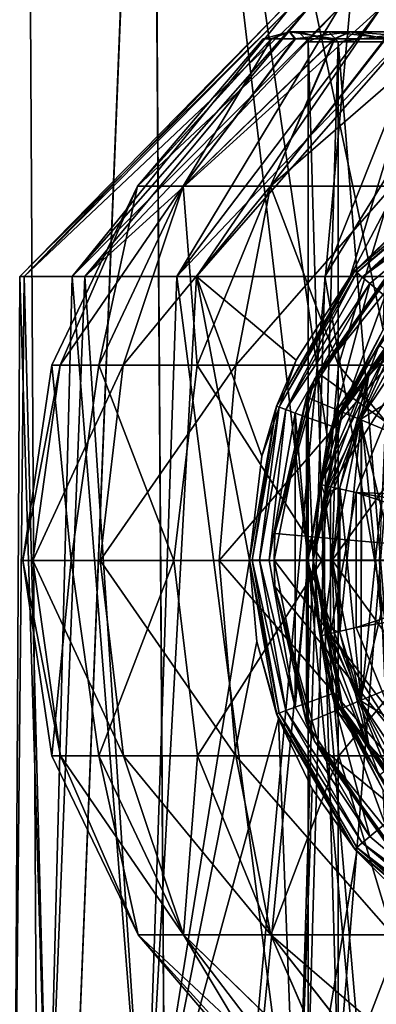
# Model space of a CAD drawing. Header units: metres. Extents: x -90 to 90, y -173 to 74.
# Tile 543 of 564: x 53.05 to 56.7, y 51.46 to 61.53. Entities that reach past the tile are written whole.
import ezdxf

# ---------------------------------------------------------------- set-up
doc = ezdxf.new("R2010")
doc.units = ezdxf.units.M
doc.layers.add('solid_509418_01', color=7, linetype='CONTINUOUS')

msp = doc.modelspace()

# ---------------------------------------------------------------- linework, layer by layer
at = {"layer": 'solid_509418_01'}
for points in [[(51.919579, 69.558502, -10.183653), (53.115471, 69.558502, -11.027386), (52.044079, 41.5, -10.281212)], [(53.116482, 69.558502, 11.028017), (51.920506, 69.558502, 10.184387), (52.042858, 41.5, 10.280268)], [(53.116482, 69.558502, 11.028017), (52.042858, 41.5, 10.280268), (53.272034, 41.5, 11.1236)], [(53.115471, 69.558502, -11.027386), (53.273357, 41.5, -11.124401), (52.044079, 41.5, -10.281212)], [(53.115471, 69.558502, -11.027386), (54.398487, 69.558495, -11.731284), (53.273357, 41.5, -11.124401)], [(54.399517, 69.558502, 11.731777), (53.116482, 69.558502, 11.028017), (53.272034, 41.5, 11.1236)], [(54.399517, 69.558502, 11.731777), (53.272034, 41.5, 11.1236), (54.587311, 41.5, 11.819594)], [(54.398487, 69.558495, -11.731284), (54.58865, 41.5, -11.820208), (53.273357, 41.5, -11.124401)], [(54.398487, 69.558495, -11.731284), (57.148026, 69.558479, -12.683306), (54.58865, 41.5, -11.820208)], [(56, 56, 12.369317), (54.399517, 69.558502, 11.731777), (54.587311, 41.5, 11.819594)], [(56.765251, 58.352665, 12.591124), (57.148739, 69.558487, 12.683466), (54.399517, 69.558502, 11.731777)], [(56.197521, 57.240963, 12.431458), (56.765251, 58.352665, 12.591124), (54.399517, 69.558502, 11.731777)], [(56, 56, 12.369317), (56.197521, 57.240963, 12.431458), (54.399517, 69.558502, 11.731777)], [(57.148026, 69.558479, -12.683306), (57.340668, 41.5, -12.725091), (54.58865, 41.5, -11.820208)], [(53.052761, 58.900002, -0.857843), (55.814568, 61.650002, -0.738005), (55.75, 61.650002)], [(53.052761, 58.900002, -0.857843), (53.586998, 58.900002, -2.805957), (55.814568, 61.650002, -0.738005)], [(53.097073, 58.900002, 1.161709), (53.052761, 58.900002, -0.857843), (55.75, 61.650002)], [(53.097073, 58.900002, 1.161709), (55.75, 61.650002), (55.814568, 61.650002, 0.738005)], [(53.097073, 58.900002, 1.161709), (55.814568, 61.650002, 0.738005), (56.006306, 61.650002, 1.453586)], [(53.716232, 58.900002, 3.084518), (53.097073, 58.900002, 1.161709), (56.006306, 61.650002, 1.453586)], [(53.586998, 58.900002, -2.805957), (56.319393, 61.650002, -2.125), (56.006306, 61.650002, -1.453586)], [(53.586998, 58.900002, -2.805957), (54.655285, 58.900002, -4.5204), (56.319393, 61.650002, -2.125)], [(53.586998, 58.900002, -2.805957), (56.006306, 61.650002, -1.453586), (55.814568, 61.650002, -0.738005)], [(53.716232, 58.900002, 3.084518), (56.006306, 61.650002, 1.453586), (56.319393, 61.650002, 2.125)], [(53.716232, 58.900002, 3.084518), (56.319393, 61.650002, 2.125), (56.744312, 61.650002, 2.731847)], [(54.858685, 58.900002, 4.750459), (53.716232, 58.900002, 3.084518), (56.744312, 61.650002, 2.731847)], [(54.655285, 58.900002, -4.5204), (57.268154, 61.650002, -3.255689), (56.744312, 61.650002, -2.731847)], [(54.655285, 58.900002, -4.5204), (56.168663, 58.900002, -5.8584), (57.268154, 61.650002, -3.255689)], [(54.655285, 58.900002, -4.5204), (56.744312, 61.650002, -2.731847), (56.319393, 61.650002, -2.125)], [(54.858685, 58.900002, 4.750459), (56.744312, 61.650002, 2.731847), (57.268154, 61.650002, 3.255689)], [(56.429287, 58.900002, 6.020797), (54.858685, 58.900002, 4.750459), (57.268154, 61.650002, 3.255689)], [(56.168663, 58.900002, -5.8584), (57.875, 61.650002, -3.680608), (57.268154, 61.650002, -3.255689)], [(56.168663, 58.900002, -5.8584), (58.001099, 58.900002, -6.708532), (57.875, 61.650002, -3.680608)], [(56.429287, 58.900002, 6.020797), (57.268154, 61.650002, 3.255689), (57.875, 61.650002, 3.680608)], [(57.170925, 59.627167, 5.598945), (56.429287, 58.900002, 6.020797), (57.875, 61.650002, 3.680608)], [(54.25589, 59.824348, -0.825878), (55.620686, 61.330074, -0.845219), (55.863056, 61.330074, -1.666879)], [(54.721245, 59.824348, -2.410727), (54.25589, 59.824348, -0.825878), (55.863056, 61.330074, -1.666879)], [(54.25589, 59.824348, -0.825878), (55.539871, 61.330074, 0.00731), (55.620686, 61.330074, -0.845219)], [(54.25589, 59.824348, 0.825878), (55.623474, 61.330074, 0.859548), (55.539871, 61.330074, 0.00731)], [(54.25589, 59.824348, -0.825878), (54.25589, 59.824348, 0.825878), (55.539871, 61.330074, 0.00731)], [(54.25589, 59.824348, 0.825878), (54.721245, 59.824348, 2.410727), (55.623474, 61.330074, 0.859548)], [(54.721245, 59.824348, -2.410727), (55.863056, 61.330074, -1.666879), (56.263672, 61.330074, -2.435705)], [(55.61425, 59.824348, -3.800273), (54.721245, 59.824348, -2.410727), (56.263672, 61.330074, -2.435705)], [(54.721245, 59.824348, 2.410727), (55.868599, 61.330074, 1.680575), (55.623474, 61.330074, 0.859548)], [(54.721245, 59.824348, 2.410727), (56.27166, 61.330074, 2.447916), (55.868599, 61.330074, 1.680575)], [(54.721245, 59.824348, 2.410727), (55.61425, 59.824348, 3.800273), (56.27166, 61.330074, 2.447916)], [(55.539871, 61.330074, 0.00731), (55.812431, 61.400002, 0.822662), (55.809784, 61.400002, -0.809062)], [(55.623474, 61.330074, 0.859548), (55.812431, 61.400002, 0.822662), (55.539871, 61.330074, 0.00731)], [(55.539871, 61.330074, 0.00731), (55.809784, 61.400002, -0.809062), (55.620686, 61.330074, -0.845219)], [(55.61425, 59.824348, -3.800273), (56.784424, 61.330074, -3.090772), (57.351952, 61.330074, -3.58896)], [(56.862564, 59.824348, -4.881944), (55.61425, 59.824348, -3.800273), (57.351952, 61.330074, -3.58896)], [(55.61425, 59.824348, -3.800273), (56.263672, 61.330074, -2.435705), (56.784424, 61.330074, -3.090772)], [(55.61425, 59.824348, 3.800273), (56.793423, 61.330074, 3.100108), (56.27166, 61.330074, 2.447916)], [(55.61425, 59.824348, 3.800273), (56.862564, 59.824348, 4.881944), (56.793423, 61.330074, 3.100108)], [(55.620686, 61.330074, -0.845219), (55.809784, 61.400002, -0.809062), (55.863056, 61.330074, -1.666879)], [(55.868599, 61.330074, 1.680575), (55.812431, 61.400002, 0.822662), (55.623474, 61.330074, 0.859548)], [(55.809784, 61.400002, -0.809062), (55.900002, 61.400002), (56.212009, 61.400002, -1.568668)], [(55.809784, 61.400002, -0.809062), (55.812431, 61.400002, 0.822662), (55.900002, 61.400002)], [(56.424908, 61.400002, -2.330418), (55.809784, 61.400002, -0.809062), (56.212009, 61.400002, -1.568668)], [(55.863056, 61.330074, -1.666879), (55.809784, 61.400002, -0.809062), (56.424908, 61.400002, -2.330418)], [(55.812431, 61.400002, 0.822662), (56.212009, 61.400002, 1.568668), (55.900002, 61.400002)], [(55.812431, 61.400002, 0.822662), (56.432484, 61.400002, 2.342019), (56.212009, 61.400002, 1.568668)], [(56.27166, 61.330074, 2.447916), (56.432484, 61.400002, 2.342019), (55.812431, 61.400002, 0.822662)], [(56.27166, 61.330074, 2.447916), (55.812431, 61.400002, 0.822662), (55.868599, 61.330074, 1.680575)], [(55.863056, 61.330074, -1.666879), (56.424908, 61.400002, -2.330418), (56.263672, 61.330074, -2.435705)], [(56, 61.299999), (55.900002, 61.400002), (56.212009, 61.400002, 1.568668)], [(56.304482, 61.299999, -1.530734), (56.212009, 61.400002, -1.568668), (55.900002, 61.400002)], [(56.304482, 61.299999, -1.530734), (55.900002, 61.400002), (56, 61.299999)], [(56.304482, 61.299999, 1.530734), (56, 61.299999), (56.212009, 61.400002, 1.568668)], [(56.432484, 61.400002, 2.342019), (57.100925, 61.400002, 2.899075), (56.212009, 61.400002, 1.568668)], [(56.304482, 61.299999, 1.530734), (56.212009, 61.400002, 1.568668), (57.100925, 61.400002, 2.899075)], [(56.424908, 61.400002, -2.330418), (56.212009, 61.400002, -1.568668), (57.100925, 61.400002, -2.899075)], [(57.171574, 61.299999, -2.828427), (57.100925, 61.400002, -2.899075), (56.212009, 61.400002, -1.568668)], [(57.171574, 61.299999, -2.828427), (56.212009, 61.400002, -1.568668), (56.304482, 61.299999, -1.530734)], [(56.263672, 61.330074, -2.435705), (56.424908, 61.400002, -2.330418), (56.784424, 61.330074, -3.090772)], [(56.793423, 61.330074, 3.100108), (56.432484, 61.400002, 2.342019), (56.27166, 61.330074, 2.447916)], [(56.304482, 61.299999, 1.530734), (57.100925, 61.400002, 2.899075), (57.171574, 61.299999, 2.828427)], [(57.466496, 61.400002, -3.433861), (56.424908, 61.400002, -2.330418), (57.100925, 61.400002, -2.899075)], [(56.784424, 61.330074, -3.090772), (56.424908, 61.400002, -2.330418), (57.466496, 61.400002, -3.433861)], [(56.432484, 61.400002, 2.342019), (57.474442, 61.400002, 3.439714), (57.100925, 61.400002, 2.899075)], [(57.360306, 61.330074, 3.595108), (57.474442, 61.400002, 3.439714), (56.432484, 61.400002, 2.342019)], [(57.360306, 61.330074, 3.595108), (56.432484, 61.400002, 2.342019), (56.793423, 61.330074, 3.100108)], [(56.304482, 50.700001, -1.530734), (56.304482, 61.299999, -1.530734), (56, 61.299999)], [(56, 50.700001), (56.304482, 50.700001, -1.530734), (56, 61.299999)], [(56.304482, 61.299999, 1.530734), (56, 50.700001), (56, 61.299999)], [(56.304482, 50.700001, 1.530734), (56, 50.700001), (56.304482, 61.299999, 1.530734)], [(57.171574, 50.700001, -2.828427), (57.171574, 61.299999, -2.828427), (56.304482, 61.299999, -1.530734)], [(56.304482, 50.700001, -1.530734), (57.171574, 50.700001, -2.828427), (56.304482, 61.299999, -1.530734)], [(56.304482, 50.700001, 1.530734), (56.304482, 61.299999, 1.530734), (57.171574, 61.299999, 2.828427)], [(57.171574, 50.700001, 2.828427), (56.304482, 50.700001, 1.530734), (57.171574, 61.299999, 2.828427)], [(57.699867, 59.983639, 7.8), (56.476055, 58.956654, 7.8), (57.170925, 59.627167, 5.598945)], [(56.496723, 58.939598, 7.900002), (56.476055, 58.956654, 7.8), (57.699867, 59.983639, 7.8)], [(57.713398, 59.96051, 7.900002), (56.496723, 58.939598, 7.900002), (57.699867, 59.983639, 7.8)], [(56.552872, 58.892483, 7.973259), (56.496723, 58.939598, 7.900002), (57.713398, 59.96051, 7.900002)], [(57.750046, 59.897034, 7.973259), (56.552872, 58.892483, 7.973259), (57.713398, 59.96051, 7.900002)], [(53.377213, 57.994358, -0.680954), (54.25589, 59.824348, 0.825878), (54.25589, 59.824348, -0.825878)], [(53.377213, 57.994358, -0.680954), (53.463631, 57.994358, 1.265261), (54.25589, 59.824348, 0.825878)], [(53.857853, 57.994358, -2.568864), (53.377213, 57.994358, -0.680954), (54.25589, 59.824348, -0.825878)], [(53.463631, 57.994358, 1.265261), (54.721245, 59.824348, 2.410727), (54.25589, 59.824348, 0.825878)], [(53.463631, 57.994358, 1.265261), (54.109707, 57.994358, 3.10314), (54.721245, 59.824348, 2.410727)], [(53.857853, 57.994358, -2.568864), (54.25589, 59.824348, -0.825878), (54.721245, 59.824348, -2.410727)], [(54.864399, 57.994358, -4.236821), (53.857853, 57.994358, -2.568864), (54.721245, 59.824348, -2.410727)], [(54.109707, 57.994358, 3.10314), (55.61425, 59.824348, 3.800273), (54.721245, 59.824348, 2.410727)], [(54.109707, 57.994358, 3.10314), (55.260128, 57.994358, 4.675322), (55.61425, 59.824348, 3.800273)], [(54.864399, 57.994358, -4.236821), (54.721245, 59.824348, -2.410727), (55.61425, 59.824348, -3.800273)], [(56.310673, 57.994358, -5.542011), (54.864399, 57.994358, -4.236821), (55.61425, 59.824348, -3.800273)], [(55.260128, 57.994358, 4.675322), (56.862564, 59.824348, 4.881944), (55.61425, 59.824348, 3.800273)], [(55.260128, 57.994358, 4.675322), (56.816387, 57.994358, 5.84719), (56.862564, 59.824348, 4.881944)], [(56.310673, 57.994358, -5.542011), (55.61425, 59.824348, -3.800273), (56.862564, 59.824348, -4.881944)], [(58.07283, 57.994358, -6.37268), (56.310673, 57.994358, -5.542011), (56.862564, 59.824348, -4.881944)], [(57.750046, 59.897034, 7.973259), (57.799145, 59.809879, 8), (56.552872, 58.892483, 7.973259)], [(56.552872, 58.892483, 7.973259), (57.799145, 59.809879, 8), (56.628929, 58.82748, 8)], [(56.628929, 58.82748, 8), (57.799145, 59.809879, 8), (56.935478, 58.570683, 8)], [(56.476055, 58.956654, 7.8), (56.429287, 58.900002, 6.020797), (57.170925, 59.627167, 5.598945)], [(57.195583, 59.245285, 6.99457), (56.111576, 57.902931, 7.063776), (57.02137, 59.170216, 7.1)], [(58.75, 56, 7.1), (56.111576, 57.902931, 7.063776), (57.195583, 59.245285, 6.99457)], [(56.111576, 57.902931, 7.063776), (56.063259, 57.850555, 7.1), (57.02137, 59.170216, 7.1)], [(56.924084, 59.075916, 8), (57.02137, 59.170216, 7.1), (56.063259, 57.850555, 7.1)], [(56.924084, 59.075916, 8), (56.063259, 57.850555, 7.1), (55.981125, 57.664673, 8)], [(56.924084, 59.075916, 8), (55.981125, 57.664673, 8), (56.350666, 57.511497, 8)], [(56.924084, 59.075916, 8), (56.350666, 57.511497, 8), (57.206829, 58.792946, 8)], [(53, 49.400002), (53.052761, 58.900002, -0.857843), (53.097073, 58.900002, 1.161709)], [(53, 49.400002), (53.342949, 49.400002, -2.163454), (53.052761, 58.900002, -0.857843)], [(53.342949, 49.400002, 2.163454), (53, 49.400002), (53.097073, 58.900002, 1.161709)], [(53.342949, 49.400002, -2.163454), (53.586998, 58.900002, -2.805957), (53.052761, 58.900002, -0.857843)], [(53.342949, 49.400002, 2.163454), (53.097073, 58.900002, 1.161709), (53.716232, 58.900002, 3.084518)], [(53.342949, 49.400002, -2.163454), (54.336464, 49.400002, -4.113751), (53.586998, 58.900002, -2.805957)], [(54.336464, 49.400002, 4.113751), (53.342949, 49.400002, 2.163454), (53.716232, 58.900002, 3.084518)], [(54.336464, 49.400002, -4.113751), (54.655285, 58.900002, -4.5204), (53.586998, 58.900002, -2.805957)], [(54.336464, 49.400002, 4.113751), (53.716232, 58.900002, 3.084518), (54.858685, 58.900002, 4.750459)], [(54.336464, 49.400002, -4.113751), (55.88625, 49.400002, -5.663538), (54.655285, 58.900002, -4.5204)], [(54.336464, 49.400002, 4.113751), (54.858685, 58.900002, 4.750459), (55.400002, 56, 5.276362)], [(55.88625, 49.400002, -5.663538), (56.168663, 58.900002, -5.8584), (54.655285, 58.900002, -4.5204)], [(55.878216, 58.042355, 5.657818), (54.858685, 58.900002, 4.750459), (56.429287, 58.900002, 6.020797)], [(55.524677, 57.063519, 5.382515), (55.400002, 56, 5.276362), (54.858685, 58.900002, 4.750459)], [(55.878216, 58.042355, 5.657818), (55.524677, 57.063519, 5.382515), (54.858685, 58.900002, 4.750459)], [(56.476055, 58.956654, 7.8), (55.677162, 57.572601, 7.8), (56.429287, 58.900002, 6.020797)], [(55.702595, 57.564129, 7.900002), (55.677162, 57.572601, 7.8), (56.476055, 58.956654, 7.8)], [(55.677162, 57.572601, 7.8), (55.878216, 58.042355, 5.657818), (56.429287, 58.900002, 6.020797)], [(56.496723, 58.939598, 7.900002), (55.702595, 57.564129, 7.900002), (56.476055, 58.956654, 7.8)], [(55.771473, 57.539059, 7.973259), (55.702595, 57.564129, 7.900002), (56.496723, 58.939598, 7.900002)], [(56.552872, 58.892483, 7.973259), (55.771473, 57.539059, 7.973259), (56.496723, 58.939598, 7.900002)], [(56.552872, 58.892483, 7.973259), (56.628929, 58.82748, 8), (55.771473, 57.539059, 7.973259)], [(55.88625, 49.400002, -5.663538), (57.836544, 49.400002, -6.657051), (56.168663, 58.900002, -5.8584)], [(57.836544, 49.400002, -6.657051), (58.001099, 58.900002, -6.708532), (56.168663, 58.900002, -5.8584)], [(56.629929, 57.945709, 10.758578), (57.498642, 58.981003, 10.758578), (56.897915, 58.107018, 10.7)], [(56.629929, 57.945709, 8.641421), (57.373871, 58.676918, 8.7), (57.498642, 58.981003, 8.641421)], [(56.629929, 57.945709, 10.758578), (57.234695, 58.820564, 10.9), (57.498642, 58.981003, 10.758578)], [(56.629929, 57.945709, 8.641421), (57.498642, 58.981003, 8.641421), (56.731819, 58.218445, 8.5)], [(55.771473, 57.539059, 7.973259), (56.628929, 58.82748, 8), (55.864975, 57.503567, 8)], [(55.864975, 57.503567, 8), (56.628929, 58.82748, 8), (56.241516, 57.368198, 8)], [(56.628929, 58.82748, 8), (56.935478, 58.570683, 8), (56.241516, 57.368198, 8)], [(56.290623, 57.536472, 9.7), (57.160965, 58.839035, 9.7), (56.531456, 57.436718, 9.070675)], [(57.344593, 58.655407, 10.328336), (57.160965, 58.839035, 9.7), (56.290623, 57.536472, 9.7)], [(56.731819, 58.218445, 8.5), (57.206829, 58.792946, 8), (56.350666, 57.511497, 8)], [(57.160965, 58.839035, 9.7), (57.345291, 58.654709, 9.070675), (56.531456, 57.436718, 9.070675)], [(56.629929, 57.945709, 10.758578), (56.732521, 58.219479, 10.9), (57.234695, 58.820564, 10.9)], [(56.530544, 57.437096, 10.328336), (57.344593, 58.655407, 10.328336), (56.290623, 57.536472, 9.7)], [(57.789799, 58.210201, 10.59), (57.344593, 58.655407, 10.328336), (56.530544, 57.437096, 10.328336)], [(56.531456, 57.436718, 9.070675), (57.345291, 58.654709, 9.070675), (57.113522, 57.195618, 8.81)], [(56.629929, 57.945709, 8.641421), (56.89727, 58.106068, 8.7), (57.373871, 58.676918, 8.7)], [(56.935478, 58.570683, 8), (56.765251, 58.352665, 12.591124), (56.241516, 57.368198, 8)], [(56.241516, 57.368198, 8), (56.765251, 58.352665, 12.591124), (56.197521, 57.240963, 12.431458)], [(56.357998, 57.52916, 8.5), (56.731819, 58.218445, 8.5), (56.350666, 57.511497, 8)], [(56.352913, 57.516991, 12.051724), (56.720596, 58.201817, 12.051724), (56.358421, 57.530167, 10.9)], [(56.802101, 58.136913, 12.356774), (56.720596, 58.201817, 12.051724), (56.352913, 57.516991, 12.051724)], [(56.629929, 57.945709, 8.641421), (56.731819, 58.218445, 8.5), (56.357998, 57.52916, 8.5)], [(56.720596, 58.201817, 12.051724), (56.732521, 58.219479, 10.9), (56.358421, 57.530167, 10.9)], [(56.629929, 57.945709, 10.758578), (56.358421, 57.530167, 10.9), (56.732521, 58.219479, 10.9)], [(57.112232, 57.196152, 10.59), (57.789799, 58.210201, 10.59), (56.530544, 57.437096, 10.328336)], [(56.802101, 58.136913, 12.356774), (56.352913, 57.516991, 12.051724), (56.126453, 56.773403, 12.051724)], [(56.802101, 58.136913, 12.356774), (56.126453, 56.773403, 12.051724), (56.227749, 56.750389, 12.356774)], [(56.802101, 58.136913, 12.356774), (56.227749, 56.750389, 12.356774), (57.012505, 57.968597, 12.535121)], [(56.89727, 58.106068, 8.7), (56.542519, 57.451954, 8.7), (56.542606, 54.547832, 8.7)], [(56.629929, 57.945709, 8.641421), (56.542519, 57.451954, 8.7), (56.89727, 58.106068, 8.7)], [(56.89727, 58.106068, 8.7), (56.542606, 54.547832, 8.7), (56.897396, 53.893742, 8.7)], [(56.89727, 53.893929, 10.7), (56.542904, 57.452869, 10.7), (56.897915, 58.107018, 10.7)], [(56.629929, 57.945709, 10.758578), (56.897915, 58.107018, 10.7), (56.542904, 57.452869, 10.7)], [(53.083179, 55.995949, -0.678293), (53.463631, 57.994358, 1.265261), (53.377213, 57.994358, -0.680954)], [(53.083179, 55.995949, -0.678293), (53.184231, 55.995949, 1.359338), (53.463631, 57.994358, 1.265261)], [(53.57814, 55.995949, -2.657476), (53.083179, 55.995949, -0.678293), (53.377213, 57.994358, -0.680954)], [(53.184231, 55.995949, 1.359338), (54.109707, 57.994358, 3.10314), (53.463631, 57.994358, 1.265261)], [(53.184231, 55.995949, 1.359338), (53.872589, 55.995949, 3.279837), (54.109707, 57.994358, 3.10314)], [(53.57814, 55.995949, -2.657476), (53.377213, 57.994358, -0.680954), (53.857853, 57.994358, -2.568864)], [(54.626461, 55.995949, -4.407669), (53.57814, 55.995949, -2.657476), (53.857853, 57.994358, -2.568864)], [(54.626461, 55.995949, -4.407669), (53.857853, 57.994358, -2.568864), (54.864399, 57.994358, -4.236821)], [(53.872589, 55.995949, 3.279837), (55.260128, 57.994358, 4.675322), (54.109707, 57.994358, 3.10314)], [(53.872589, 55.995949, 3.279837), (55.088936, 55.995949, 4.917717), (55.260128, 57.994358, 4.675322)], [(56.13781, 55.995949, -5.778059), (54.626461, 55.995949, -4.407669), (54.864399, 57.994358, -4.236821)], [(56.13781, 55.995949, -5.778059), (54.864399, 57.994358, -4.236821), (56.310673, 57.994358, -5.542011)], [(55.088936, 55.995949, 4.917717), (56.816387, 57.994358, 5.84719), (55.260128, 57.994358, 4.675322)], [(55.088936, 55.995949, 4.917717), (56.728462, 55.995949, 6.131845), (56.816387, 57.994358, 5.84719)], [(55.677162, 57.572601, 7.8), (55.524677, 57.063519, 5.382515), (55.878216, 58.042355, 5.657818)], [(57.98196, 55.995949, -6.650563), (56.13781, 55.995949, -5.778059), (56.310673, 57.994358, -5.542011)], [(57.98196, 55.995949, -6.650563), (56.310673, 57.994358, -5.542011), (58.07283, 57.994358, -6.37268)], [(56.111576, 57.902931, 7.063776), (55.65844, 56.270809, 7.099362), (56.063259, 57.850555, 7.1)], [(58.75, 56, 7.1), (55.65844, 56.270809, 7.099362), (56.111576, 57.902931, 7.063776)], [(56.629929, 57.945709, 8.641421), (56.357998, 57.52916, 8.5), (56.12775, 56.779861, 8.5)], [(56.167698, 56.675739, 8.641421), (56.629929, 57.945709, 8.641421), (56.12775, 56.779861, 8.5)], [(56.167698, 56.675739, 10.758578), (56.629929, 57.945709, 10.758578), (56.323997, 56.741119, 10.7)], [(56.167698, 56.675739, 8.641421), (56.542519, 57.451954, 8.7), (56.629929, 57.945709, 8.641421)], [(56.167698, 56.675739, 10.758578), (56.358421, 57.530167, 10.9), (56.629929, 57.945709, 10.758578)], [(56.227749, 56.750389, 12.356774), (56.489471, 56.690418, 12.535121), (57.012505, 57.968597, 12.535121)], [(56.629929, 57.945709, 10.758578), (56.542904, 57.452869, 10.7), (56.323997, 56.741119, 10.7)], [(58.9035, 56.600807, 12.944057), (57.012505, 57.968597, 12.535121), (56.489471, 56.690418, 12.535121)], [(55.981125, 57.664673, 8), (56.063259, 57.850555, 7.1), (55.65844, 56.270809, 7.099362)], [(55.650002, 56, 7.099988), (55.981125, 57.664673, 8), (55.65844, 56.270809, 7.099362)], [(55.981125, 57.664673, 8), (55.650002, 56, 8), (55.981125, 54.335327, 8)], [(55.650002, 56, 7.099988), (55.650002, 56, 8), (55.981125, 57.664673, 8)], [(55.981125, 57.664673, 8), (56.050034, 56, 8), (56.350666, 57.511497, 8)], [(55.981125, 57.664673, 8), (55.981125, 54.335327, 8), (56.050034, 56, 8)], [(55.677162, 57.572601, 7.8), (55.400002, 56, 7.8), (55.524677, 57.063519, 5.382515)], [(55.426796, 56, 7.900002), (55.400002, 56, 7.8), (55.677162, 57.572601, 7.8)], [(55.702595, 57.564129, 7.900002), (55.426796, 56, 7.900002), (55.677162, 57.572601, 7.8)], [(55.500095, 56, 7.973259), (55.426796, 56, 7.900002), (55.702595, 57.564129, 7.900002)], [(55.771473, 57.539059, 7.973259), (55.500095, 56, 7.973259), (55.702595, 57.564129, 7.900002)], [(55.771473, 57.539059, 7.973259), (55.599998, 56, 8), (55.500095, 56, 7.973259)], [(55.771473, 57.539059, 7.973259), (55.864975, 57.503567, 8), (55.599998, 56, 8)], [(55.864948, 54.496517, 8), (55.599998, 56, 8), (55.864975, 57.503567, 8)], [(55.864948, 54.496517, 8), (55.864975, 57.503567, 8), (56, 56, 8)], [(55.864975, 57.503567, 8), (56.241516, 57.368198, 8), (56, 56, 8)], [(55.985001, 56, 9.7), (56.290623, 57.536472, 9.7), (56.245674, 56, 9.070675)], [(56.530544, 57.437096, 10.328336), (56.290623, 57.536472, 9.7), (55.985001, 56, 9.7)], [(56.12775, 56.779861, 8.5), (56.350666, 57.511497, 8), (56.050034, 56, 8)], [(56.126453, 56.773403, 12.051724), (56.352913, 57.516991, 12.051724), (56.127934, 56.780777, 10.9)], [(56.12775, 56.779861, 8.5), (56.357998, 57.52916, 8.5), (56.350666, 57.511497, 8)], [(56.352913, 57.516991, 12.051724), (56.358421, 57.530167, 10.9), (56.127934, 56.780777, 10.9)], [(56.167698, 56.675739, 10.758578), (56.127934, 56.780777, 10.9), (56.358421, 57.530167, 10.9)], [(56.290623, 57.536472, 9.7), (56.531456, 57.436718, 9.070675), (56.245674, 56, 9.070675)], [(56.244686, 56, 10.328336), (56.530544, 57.437096, 10.328336), (55.985001, 56, 9.7)], [(56.167698, 56.675739, 8.641421), (56.32383, 56.740299, 8.7), (56.542519, 57.451954, 8.7)], [(57.112232, 57.196152, 10.59), (56.530544, 57.437096, 10.328336), (56.244686, 56, 10.328336)], [(56.245674, 56, 9.070675), (56.531456, 57.436718, 9.070675), (56.875698, 56, 8.81)], [(56.542519, 57.451954, 8.7), (56.32383, 56.740299, 8.7), (56.323875, 55.259476, 8.7)], [(56.542519, 57.451954, 8.7), (56.323875, 55.259476, 8.7), (56.542606, 54.547832, 8.7)], [(56.542458, 54.548187, 10.7), (56.323997, 56.741119, 10.7), (56.542904, 57.452869, 10.7)], [(56.531456, 57.436718, 9.070675), (57.113522, 57.195618, 8.81), (56.875698, 56, 8.81)], [(56.89727, 53.893929, 10.7), (56.542458, 54.548187, 10.7), (56.542904, 57.452869, 10.7)], [(56.241516, 57.368198, 8), (56.197521, 57.240963, 12.431458), (56, 56, 12.369317)], [(56.241516, 57.368198, 8), (56, 56, 12.369317), (56, 56, 8)], [(56.874302, 56, 10.59), (57.112232, 57.196152, 10.59), (56.244686, 56, 10.328336)], [(55.400002, 56, 7.8), (55.400002, 56, 5.276362), (55.524677, 57.063519, 5.382515)], [(56.126453, 56.773403, 12.051724), (56.127934, 56.780777, 10.9), (56.049999, 56.000648, 10.9)], [(56.167698, 56.675739, 10.758578), (56.049999, 56.000648, 10.9), (56.127934, 56.780777, 10.9)], [(56.049999, 55.99987, 8.5), (56.12775, 56.779861, 8.5), (56.050034, 56, 8)], [(56.167698, 56.675739, 8.641421), (56.12775, 56.779861, 8.5), (56.049999, 55.99987, 8.5)], [(56.049999, 55.999931, 12.051724), (56.126453, 56.773403, 12.051724), (56.049999, 56.000648, 10.9)], [(56.227749, 56.750389, 12.356774), (56.126453, 56.773403, 12.051724), (56.049999, 55.999931, 12.051724)], [(56.227749, 56.750389, 12.356774), (56.049999, 55.999931, 12.051724), (56.227749, 55.249611, 12.356774)], [(56.167698, 56.675739, 10.758578), (56.323997, 56.741119, 10.7), (56.25, 56.000572, 10.7)], [(56.167698, 56.675739, 8.641421), (56.25, 55.999886, 8.7), (56.32383, 56.740299, 8.7)], [(56.227749, 56.750389, 12.356774), (56.227749, 55.249611, 12.356774), (56.489471, 56.690418, 12.535121)], [(56.227749, 55.249611, 12.356774), (56.489494, 55.309467, 12.535121), (56.489471, 56.690418, 12.535121)], [(56.323772, 55.260002, 10.7), (56.25, 56.000572, 10.7), (56.323997, 56.741119, 10.7)], [(56.32383, 56.740299, 8.7), (56.25, 55.999886, 8.7), (56.323875, 55.259476, 8.7)], [(56.542458, 54.548187, 10.7), (56.323772, 55.260002, 10.7), (56.323997, 56.741119, 10.7)], [(58.556625, 56, 12.925397), (56.489471, 56.690418, 12.535121), (56.489494, 55.309467, 12.535121)], [(58.730618, 56.301365, 12.939084), (58.9035, 56.600807, 12.944057), (56.489471, 56.690418, 12.535121)], [(58.556625, 56, 12.925397), (58.730618, 56.301365, 12.939084), (56.489471, 56.690418, 12.535121)], [(56.167698, 55.324261, 10.758578), (56.049999, 56.000648, 10.9), (56.167698, 56.675739, 10.758578)], [(56.167698, 55.324261, 8.641421), (56.167698, 56.675739, 8.641421), (56.049999, 55.99987, 8.5)], [(56.167698, 55.324261, 10.758578), (56.167698, 56.675739, 10.758578), (56.25, 56.000572, 10.7)], [(56.167698, 55.324261, 8.641421), (56.25, 55.999886, 8.7), (56.167698, 56.675739, 8.641421)], [(58.75, 56, 7.1), (55.650002, 56, 7.099988), (55.65844, 56.270809, 7.099362)], [(53.465832, 53.997883, 1.264387), (53.184231, 55.995949, 1.359338), (53.083179, 55.995949, -0.678293)], [(53.379566, 53.997883, -0.68108), (53.083179, 55.995949, -0.678293), (53.57814, 55.995949, -2.657476)], [(53.379566, 53.997883, -0.68108), (53.465832, 53.997883, 1.264387), (53.083179, 55.995949, -0.678293)], [(54.111526, 53.997883, 3.101602), (53.872589, 55.995949, 3.279837), (53.184231, 55.995949, 1.359338)], [(53.465832, 53.997883, 1.264387), (54.111526, 53.997883, 3.101602), (53.184231, 55.995949, 1.359338)], [(53.860115, 53.997883, -2.568235), (53.379566, 53.997883, -0.68108), (53.57814, 55.995949, -2.657476)], [(53.860115, 53.997883, -2.568235), (53.57814, 55.995949, -2.657476), (54.626461, 55.995949, -4.407669)], [(54.866337, 53.997883, -4.235508), (53.860115, 53.997883, -2.568235), (54.626461, 55.995949, -4.407669)], [(55.261372, 53.997883, 4.673269), (55.088936, 55.995949, 4.917717), (53.872589, 55.995949, 3.279837)], [(54.111526, 53.997883, 3.101602), (55.261372, 53.997883, 4.673269), (53.872589, 55.995949, 3.279837)], [(55.476055, 55.167519, 5.341715), (54.336464, 49.400002, 4.113751), (55.400002, 56, 5.276362)], [(56, 56, 12.369317), (54.587311, 41.5, 11.819594), (57.339752, 41.5, 12.7249)], [(54.866337, 53.997883, -4.235508), (54.626461, 55.995949, -4.407669), (56.13781, 55.995949, -5.778059)], [(56.312084, 53.997883, -5.540154), (54.866337, 53.997883, -4.235508), (56.13781, 55.995949, -5.778059)], [(56.816921, 53.997883, 5.84483), (56.728462, 55.995949, 6.131845), (55.088936, 55.995949, 4.917717)], [(55.261372, 53.997883, 4.673269), (56.816921, 53.997883, 5.84483), (55.088936, 55.995949, 4.917717)], [(55.67717, 54.427376, 7.8), (55.476055, 55.167519, 5.341715), (55.400002, 56, 5.276362)], [(55.400002, 56, 7.8), (55.67717, 54.427376, 7.8), (55.400002, 56, 5.276362)], [(55.702595, 54.435871, 7.900002), (55.67717, 54.427376, 7.8), (55.400002, 56, 7.8)], [(55.702595, 54.435871, 7.900002), (55.400002, 56, 7.8), (55.426796, 56, 7.900002)], [(55.771473, 54.460941, 7.973259), (55.426796, 56, 7.900002), (55.500095, 56, 7.973259)], [(55.771473, 54.460941, 7.973259), (55.702595, 54.435871, 7.900002), (55.426796, 56, 7.900002)], [(55.500095, 56, 7.973259), (55.599998, 56, 8), (55.864948, 54.496517, 8)], [(55.771473, 54.460941, 7.973259), (55.500095, 56, 7.973259), (55.864948, 54.496517, 8)], [(55.650002, 56, 7.099988), (58.75, 51.933414, 6.934354), (55.658436, 55.729191, 7.099362)], [(58.75, 56, 7.1), (58.75, 51.933414, 6.934354), (55.650002, 56, 7.099988)], [(55.650002, 56, 8), (55.658436, 55.729191, 7.099362), (55.981125, 54.335327, 8)], [(55.650002, 56, 7.099988), (55.658436, 55.729191, 7.099362), (55.650002, 56, 8)], [(55.864948, 54.496517, 8), (56, 56, 8), (56.241516, 54.631802, 8)], [(55.981125, 54.335327, 8), (56.350666, 54.488503, 8), (56.050034, 56, 8)], [(55.985001, 56, 9.7), (56.245674, 56, 9.070675), (56.531456, 54.563282, 9.070675)], [(56.290623, 54.463528, 9.7), (55.985001, 56, 9.7), (56.531456, 54.563282, 9.070675)], [(56.244686, 56, 10.328336), (55.985001, 56, 9.7), (56.290623, 54.463528, 9.7)], [(56.197472, 54.75951, 12.431443), (56, 56, 12.369317), (57.339752, 41.5, 12.7249)], [(56, 56, 8), (56, 56, 12.369317), (56.197472, 54.75951, 12.431443)], [(56.241516, 54.631802, 8), (56, 56, 8), (56.197472, 54.75951, 12.431443)], [(56.049999, 55.999931, 12.051724), (56.049999, 56.000648, 10.9), (56.127678, 55.220497, 10.9)], [(56.167698, 55.324261, 10.758578), (56.127678, 55.220497, 10.9), (56.049999, 56.000648, 10.9)], [(56.049999, 55.99987, 8.5), (56.050034, 56, 8), (56.350666, 54.488503, 8)], [(56.12648, 55.226467, 12.051724), (56.049999, 55.999931, 12.051724), (56.127678, 55.220497, 10.9)], [(56.227749, 55.249611, 12.356774), (56.049999, 55.999931, 12.051724), (56.12648, 55.226467, 12.051724)], [(56.127804, 55.219883, 8.5), (56.049999, 55.99987, 8.5), (56.350666, 54.488503, 8)], [(56.167698, 55.324261, 8.641421), (56.049999, 55.99987, 8.5), (56.127804, 55.219883, 8.5)], [(56.312084, 53.997883, -5.540154), (56.13781, 55.995949, -5.778059), (57.98196, 55.995949, -6.650563)], [(56.167698, 55.324261, 10.758578), (56.25, 56.000572, 10.7), (56.323772, 55.260002, 10.7)], [(56.167698, 55.324261, 8.641421), (56.323875, 55.259476, 8.7), (56.25, 55.999886, 8.7)], [(56.530544, 54.562904, 10.328336), (56.244686, 56, 10.328336), (56.290623, 54.463528, 9.7)], [(56.874302, 56, 10.59), (56.244686, 56, 10.328336), (56.530544, 54.562904, 10.328336)], [(56.245674, 56, 9.070675), (56.875698, 56, 8.81), (57.113522, 54.804382, 8.81)], [(56.531456, 54.563282, 9.070675), (56.245674, 56, 9.070675), (57.113522, 54.804382, 8.81)], [(58.073574, 53.997883, -6.370472), (56.312084, 53.997883, -5.540154), (57.98196, 55.995949, -6.650563)], [(58.730618, 55.698635, 12.939084), (58.556625, 56, 12.925397), (56.489494, 55.309467, 12.535121)], [(57.112232, 54.803848, 10.59), (56.874302, 56, 10.59), (56.530544, 54.562904, 10.328336)], [(55.658436, 55.729191, 7.099362), (58.75, 51.933414, 6.934354), (56.111526, 54.097164, 7.063779)], [(56.063255, 54.149445, 7.1), (55.658436, 55.729191, 7.099362), (56.111526, 54.097164, 7.063779)], [(55.981125, 54.335327, 8), (55.658436, 55.729191, 7.099362), (56.063255, 54.149445, 7.1)], [(58.730618, 55.698635, 12.939084), (56.489494, 55.309467, 12.535121), (57.012558, 54.031326, 12.535121)], [(56.629929, 54.054291, 10.758578), (56.127678, 55.220497, 10.9), (56.167698, 55.324261, 10.758578)], [(56.167698, 55.324261, 8.641421), (56.127804, 55.219883, 8.5), (56.358101, 54.470596, 8.5)], [(56.167698, 55.324261, 10.758578), (56.323772, 55.260002, 10.7), (56.542458, 54.548187, 10.7)], [(56.629929, 54.054291, 10.758578), (56.167698, 55.324261, 10.758578), (56.542458, 54.548187, 10.7)], [(56.629929, 54.054291, 8.641421), (56.323875, 55.259476, 8.7), (56.167698, 55.324261, 8.641421)], [(56.629929, 54.054291, 8.641421), (56.167698, 55.324261, 8.641421), (56.358101, 54.470596, 8.5)], [(56.227749, 55.249611, 12.356774), (57.012558, 54.031326, 12.535121), (56.489494, 55.309467, 12.535121)], [(55.476055, 55.167519, 5.341715), (55.69556, 54.377705, 5.520127), (54.336464, 49.400002, 4.113751)], [(55.67717, 54.427376, 7.8), (55.69556, 54.377705, 5.520127), (55.476055, 55.167519, 5.341715)], [(56.227749, 55.249611, 12.356774), (56.12648, 55.226467, 12.051724), (56.352959, 54.482899, 12.051724)], [(56.352959, 54.482899, 12.051724), (56.12648, 55.226467, 12.051724), (56.127678, 55.220497, 10.9)], [(56.352959, 54.482899, 12.051724), (56.127678, 55.220497, 10.9), (56.357918, 54.471035, 10.9)], [(56.629929, 54.054291, 10.758578), (56.357918, 54.471035, 10.9), (56.127678, 55.220497, 10.9)], [(56.358101, 54.470596, 8.5), (56.127804, 55.219883, 8.5), (56.350666, 54.488503, 8)], [(56.227749, 55.249611, 12.356774), (56.802101, 53.863087, 12.356774), (57.012558, 54.031326, 12.535121)], [(56.227749, 55.249611, 12.356774), (56.352959, 54.482899, 12.051724), (56.802101, 53.863087, 12.356774)], [(56.629929, 54.054291, 8.641421), (56.542606, 54.547832, 8.7), (56.323875, 55.259476, 8.7)], [(57.112232, 54.803848, 10.59), (56.530544, 54.562904, 10.328336), (57.344593, 53.344593, 10.328336)], [(56.531456, 54.563282, 9.070675), (57.113522, 54.804382, 8.81), (57.790787, 53.790787, 8.81)], [(56.76548, 53.646648, 12.591183), (56.197472, 54.75951, 12.431443), (57.339752, 41.5, 12.7249)], [(56.241516, 54.631802, 8), (56.197472, 54.75951, 12.431443), (56.76548, 53.646648, 12.591183)], [(56.628868, 53.172592, 8), (55.864948, 54.496517, 8), (56.241516, 54.631802, 8)], [(56.935478, 53.429317, 8), (56.241516, 54.631802, 8), (56.76548, 53.646648, 12.591183)], [(56.628868, 53.172592, 8), (56.241516, 54.631802, 8), (56.935478, 53.429317, 8)], [(56.290623, 54.463528, 9.7), (56.531456, 54.563282, 9.070675), (57.345291, 53.345291, 9.070675)], [(57.345291, 53.345291, 9.070675), (56.531456, 54.563282, 9.070675), (57.790787, 53.790787, 8.81)], [(55.771473, 54.460941, 7.973259), (55.864948, 54.496517, 8), (56.628868, 53.172592, 8)], [(55.981125, 54.335327, 8), (56.924084, 52.924084, 8), (56.350666, 54.488503, 8)], [(56.530544, 54.562904, 10.328336), (56.290623, 54.463528, 9.7), (57.160965, 53.160965, 9.7)], [(57.160965, 53.160965, 9.7), (56.290623, 54.463528, 9.7), (57.345291, 53.345291, 9.070675)], [(56.924084, 52.924084, 8), (57.206829, 53.207054, 8), (56.350666, 54.488503, 8)], [(56.358101, 54.470596, 8.5), (56.350666, 54.488503, 8), (57.206829, 53.207054, 8)], [(56.720654, 53.798096, 12.051724), (56.352959, 54.482899, 12.051724), (56.357918, 54.471035, 10.9)], [(56.802101, 53.863087, 12.356774), (56.352959, 54.482899, 12.051724), (56.720654, 53.798096, 12.051724)], [(56.720654, 53.798096, 12.051724), (56.357918, 54.471035, 10.9), (56.731792, 53.781597, 10.9)], [(56.629929, 54.054291, 10.758578), (56.731792, 53.781597, 10.9), (56.357918, 54.471035, 10.9)], [(56.731968, 53.781338, 8.5), (56.358101, 54.470596, 8.5), (57.206829, 53.207054, 8)], [(56.629929, 54.054291, 8.641421), (56.358101, 54.470596, 8.5), (56.731968, 53.781338, 8.5)], [(57.344593, 53.344593, 10.328336), (56.530544, 54.562904, 10.328336), (57.160965, 53.160965, 9.7)], [(56.629929, 54.054291, 10.758578), (56.542458, 54.548187, 10.7), (56.89727, 53.893929, 10.7)], [(56.629929, 54.054291, 8.641421), (56.897396, 53.893742, 8.7), (56.542606, 54.547832, 8.7)], [(55.69556, 54.377705, 5.520127), (55.88625, 49.400002, 5.663538), (54.336464, 49.400002, 4.113751)], [(55.702595, 54.435871, 7.900002), (56.476067, 53.043331, 7.8), (55.67717, 54.427376, 7.8)], [(55.67717, 54.427376, 7.8), (56.476067, 53.043331, 7.8), (55.69556, 54.377705, 5.520127)], [(55.69556, 54.377705, 5.520127), (56.039192, 53.660656, 5.771656), (55.88625, 49.400002, 5.663538)], [(56.476067, 53.043331, 7.8), (56.039192, 53.660656, 5.771656), (55.69556, 54.377705, 5.520127)], [(55.771473, 54.460941, 7.973259), (56.552872, 53.107517, 7.973259), (55.702595, 54.435871, 7.900002)], [(55.702595, 54.435871, 7.900002), (56.496723, 53.060402, 7.900002), (56.476067, 53.043331, 7.8)], [(56.552872, 53.107517, 7.973259), (56.496723, 53.060402, 7.900002), (55.702595, 54.435871, 7.900002)], [(55.771473, 54.460941, 7.973259), (56.628868, 53.172592, 8), (56.552872, 53.107517, 7.973259)], [(55.981125, 54.335327, 8), (56.063255, 54.149445, 7.1), (56.924084, 52.924084, 8)], [(57.02137, 52.829784, 7.1), (56.063255, 54.149445, 7.1), (56.111526, 54.097164, 7.063779)], [(56.924084, 52.924084, 8), (56.063255, 54.149445, 7.1), (57.02137, 52.829784, 7.1)], [(56.111526, 54.097164, 7.063779), (58.75, 51.933414, 6.934354), (57.195538, 52.754749, 6.994573)], [(57.02137, 52.829784, 7.1), (56.111526, 54.097164, 7.063779), (57.195538, 52.754749, 6.994573)], [(54.260307, 52.168892, 0.825243), (53.465832, 53.997883, 1.264387), (53.379566, 53.997883, -0.68108)], [(54.260307, 52.168892, -0.825243), (53.379566, 53.997883, -0.68108), (53.860115, 53.997883, -2.568235)], [(54.260307, 52.168892, -0.825243), (54.260307, 52.168892, 0.825243), (53.379566, 53.997883, -0.68108)], [(54.7253, 52.168892, 2.408874), (54.111526, 53.997883, 3.101602), (53.465832, 53.997883, 1.264387)], [(54.260307, 52.168892, 0.825243), (54.7253, 52.168892, 2.408874), (53.465832, 53.997883, 1.264387)], [(54.7253, 52.168892, -2.408874), (53.860115, 53.997883, -2.568235), (54.866337, 53.997883, -4.235508)], [(54.7253, 52.168892, -2.408874), (54.260307, 52.168892, -0.825243), (53.860115, 53.997883, -2.568235)], [(55.617622, 52.168892, 3.797352), (55.261372, 53.997883, 4.673269), (54.111526, 53.997883, 3.101602)], [(54.7253, 52.168892, 2.408874), (55.617622, 52.168892, 3.797352), (54.111526, 53.997883, 3.101602)], [(55.617622, 52.168892, -3.797352), (54.7253, 52.168892, -2.408874), (54.866337, 53.997883, -4.235508)], [(55.617622, 52.168892, -3.797352), (54.866337, 53.997883, -4.235508), (56.312084, 53.997883, -5.540154)], [(56.864979, 52.168892, 4.878191), (56.816921, 53.997883, 5.84483), (55.261372, 53.997883, 4.673269)], [(55.617622, 52.168892, 3.797352), (56.864979, 52.168892, 4.878191), (55.261372, 53.997883, 4.673269)], [(56.864979, 52.168892, -4.878191), (55.617622, 52.168892, -3.797352), (56.312084, 53.997883, -5.540154)], [(56.864979, 52.168892, -4.878191), (56.312084, 53.997883, -5.540154), (58.073574, 53.997883, -6.370472)], [(56.629929, 54.054291, 10.758578), (56.89727, 53.893929, 10.7), (57.37397, 53.322983, 10.7)], [(57.498642, 53.018997, 10.758578), (56.629929, 54.054291, 10.758578), (57.37397, 53.322983, 10.7)], [(57.498642, 53.018997, 8.641421), (56.897396, 53.893742, 8.7), (56.629929, 54.054291, 8.641421)], [(57.498642, 53.018997, 10.758578), (56.731792, 53.781597, 10.9), (56.629929, 54.054291, 10.758578)], [(56.629929, 54.054291, 8.641421), (56.731968, 53.781338, 8.5), (57.233894, 53.180222, 8.5)], [(57.498642, 53.018997, 8.641421), (56.629929, 54.054291, 8.641421), (57.233894, 53.180222, 8.5)], [(56.039192, 53.660656, 5.771656), (56.496887, 53.018692, 6.060379), (55.88625, 49.400002, 5.663538)], [(56.476067, 53.043331, 7.8), (56.496887, 53.018692, 6.060379), (56.039192, 53.660656, 5.771656)], [(57.799057, 52.190174, 8), (56.628868, 53.172592, 8), (56.935478, 53.429317, 8)], [(56.552872, 53.107517, 7.973259), (56.628868, 53.172592, 8), (57.799057, 52.190174, 8)], [(56.496723, 53.060402, 7.900002), (57.699883, 52.01635, 7.8), (56.476067, 53.043331, 7.8)], [(56.552872, 53.107517, 7.973259), (57.750046, 52.102966, 7.973259), (56.496723, 53.060402, 7.900002)], [(56.496723, 53.060402, 7.900002), (57.713398, 52.03949, 7.900002), (57.699883, 52.01635, 7.8)], [(57.750046, 52.102966, 7.973259), (57.713398, 52.03949, 7.900002), (56.496723, 53.060402, 7.900002)], [(56.552872, 53.107517, 7.973259), (57.799057, 52.190174, 8), (57.750046, 52.102966, 7.973259)], [(56.496887, 53.018692, 6.060379), (57.058823, 52.462879, 6.352123), (55.88625, 49.400002, 5.663538)], [(56.476067, 53.043331, 7.8), (57.699883, 52.01635, 7.8), (56.496887, 53.018692, 6.060379)], [(57.699883, 52.01635, 7.8), (57.058823, 52.462879, 6.352123), (56.496887, 53.018692, 6.060379)], [(57.058823, 52.462879, 6.352123), (57.769745, 51.976486, 6.635206), (55.88625, 49.400002, 5.663538)], [(55.865108, 50.669926, 1.671969), (54.7253, 52.168892, 2.408874), (54.260307, 52.168892, 0.825243)], [(55.539867, 50.669926, -0.001506), (54.260307, 52.168892, 0.825243), (54.260307, 52.168892, -0.825243)], [(55.62175, 50.669926, 0.850724), (55.865108, 50.669926, 1.671969), (54.260307, 52.168892, 0.825243)], [(55.539867, 50.669926, -0.001506), (55.62175, 50.669926, 0.850724), (54.260307, 52.168892, 0.825243)], [(55.622326, 50.669926, -0.853676), (54.260307, 52.168892, -0.825243), (54.7253, 52.168892, -2.408874)], [(55.622326, 50.669926, -0.853676), (55.539867, 50.669926, -0.001506), (54.260307, 52.168892, -0.825243)], [(56.266495, 50.669926, 2.440028), (55.617622, 52.168892, 3.797352), (54.7253, 52.168892, 2.408874)], [(55.865108, 50.669926, 1.671969), (56.266495, 50.669926, 2.440028), (54.7253, 52.168892, 2.408874)], [(56.268139, 50.669926, -2.442543), (54.7253, 52.168892, -2.408874), (55.617622, 52.168892, -3.797352)], [(55.866253, 50.669926, -1.67479), (55.622326, 50.669926, -0.853676), (54.7253, 52.168892, -2.408874)], [(56.268139, 50.669926, -2.442543), (55.866253, 50.669926, -1.67479), (54.7253, 52.168892, -2.408874)], [(57.354603, 50.669926, 3.590915), (56.864979, 52.168892, 4.878191), (55.617622, 52.168892, 3.797352)], [(56.787434, 50.669926, 3.093899), (57.354603, 50.669926, 3.590915), (55.617622, 52.168892, 3.797352)], [(56.266495, 50.669926, 2.440028), (56.787434, 50.669926, 3.093899), (55.617622, 52.168892, 3.797352)], [(56.789288, 50.669926, -3.095822), (55.617622, 52.168892, -3.797352), (56.864979, 52.168892, -4.878191)], [(56.789288, 50.669926, -3.095822), (56.268139, 50.669926, -2.442543), (55.617622, 52.168892, -3.797352)], [(57.769745, 51.976486, 6.635206), (57.836544, 49.400002, 6.657051), (55.88625, 49.400002, 5.663538)]]:
    msp.add_3dface(points, dxfattribs=at)

doc.saveas('drawing.dxf')
